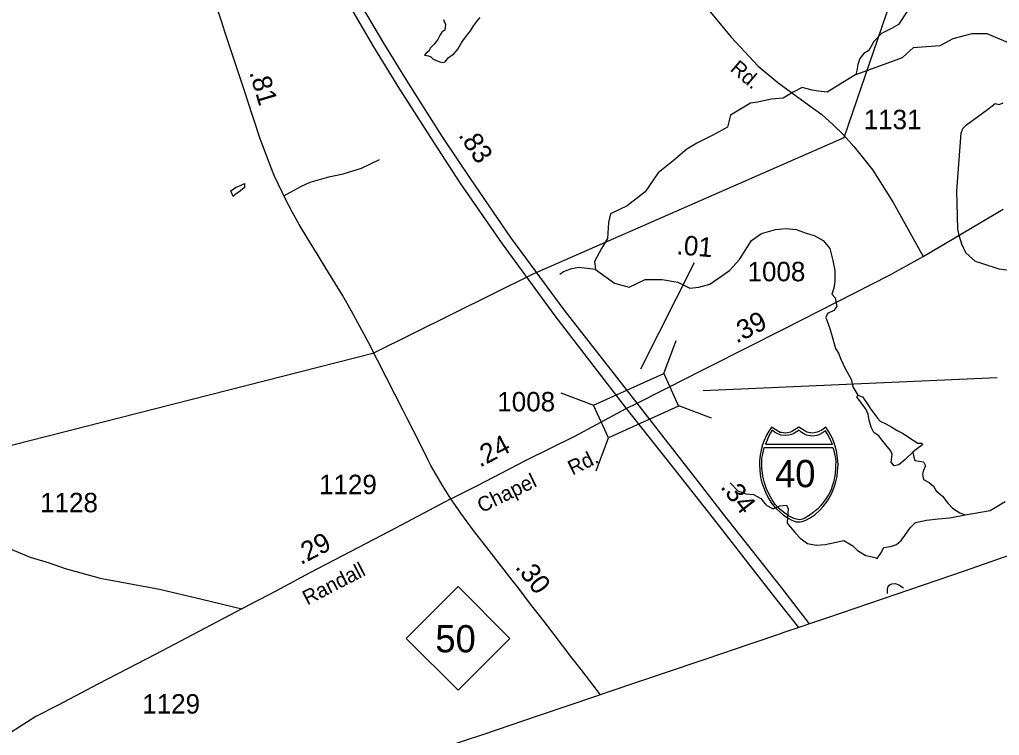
# Model space of a CAD drawing. Extents: x 2082433 to 2279600, y 546599 to 755198.
# Drawn here: x 2177586 to 2183890, y 551433 to 556037 of the extents above; entities that cross this region are included whole.
import ezdxf

# ---------------------------------------------------------------- set-up
doc = ezdxf.new("R2010")
doc.units = 0
for name, color, linetype in [('Exist Boundary Political CountyLine', 7, 'Continuous'), ('Exist Boundary Political Fire Districts', 7, 'Continuous'), ('Exist Hydrographic Creek Single Shore', 7, 'Continuous'), ('Exist Hydrographic Misc Water Feature', 7, 'Continuous'), ('Exist Hydrographic Pond Under 1500 Sq Ft', 7, 'Continuous'), ('Exist Road Non-System Type 51', 7, 'Continuous'), ('Exist Road Primary Interstate Divided Center Attributed', 7, 'Continuous'), ('Exist Road Primary Interstate Mileage Hundredths English Label', 7, 'Continuous'), ('Exist Road Primary Interstate Shield CELL', 7, 'Continuous'), ('Exist Road Primary Interstate Shield Number Label', 7, 'Continuous'), ('Exist Road Primary NC Attributed', 7, 'Continuous'), ('Exist Road Primary NC Service Mileage Hundredths English Label', 7, 'Continuous'), ('Exist Road Primary NC Shield CELL', 7, 'Continuous'), ('Exist Road Primary NC Shield Number Label', 7, 'Continuous'), ('Exist Road Secondary Mileage Hundredths English Label', 7, 'Continuous'), ('Exist Road Secondary Structure Standard Bridge CELL', 7, 'Continuous'), ('Exist Road Secondary Type 51 Attributed', 7, 'Continuous'), ('Exist Road Secondary Type 51 Label', 7, 'Continuous'), ('Exist Road Secondary Type 51 Number Label', 7, 'Continuous')]:
    doc.layers.add(name, color=color, linetype=linetype)

msp = doc.modelspace()

# ---------------------------------------------------------------- linework, layer by layer
at = {"layer": 'Exist Boundary Political CountyLine'}
msp.add_lwpolyline([(2188962, 554300.2), (2187696.6, 553866.2), (2186421.2, 553436.6), (2186354.3, 553414.1), (2185627.6, 553164.1), (2185511.7, 553124.2), (2185285.2, 553046.2), (2185093, 552980.1), (2184235.3, 552686.6), (2183907.8, 552574.5), (2183662.8, 552490.7), (2182783.7, 552190.2), (2182503.2, 552094.4), (2182469, 552082.8), (2182151.8, 551975.1), (2182140.1, 551971.1), (2181384.5, 551714.9), (2181285, 551681.1), (2181125.7, 551627.1), (2180923.3, 551558.7), (2180565.5, 551438), (2180092.4, 551282.3)], dxfattribs=at)
at = {"layer": 'Exist Boundary Political Fire Districts'}
for points in [[(2186407.2, 565549.4), (2182889.5, 555276), (2180885, 554398.5), (2179859.3, 553890.4), (2176488.4, 553032.5), (2172776, 550757.8), (2171117.1, 549711.7), (2170077.1, 548737.9)], [(2183907.8, 552574.5), (2183662.8, 552490.7), (2182783.7, 552190.3), (2182503.2, 552094.4), (2182469, 552082.9), (2182151.8, 551975.2), (2182140.1, 551971.2), (2181384.5, 551714.9), (2181285, 551681.2), (2181125.7, 551627.2), (2180923.3, 551558.8), (2180565.5, 551438), (2180092.4, 551282.4)]]:
    msp.add_lwpolyline(points, dxfattribs=at)
at = {"layer": 'Exist Hydrographic Creek Single Shore'}
for points in [[(2183893.4, 556848.9), (2183803.9, 556845.7), (2183650.5, 556701.7), (2183612.2, 556599.4), (2183599.4, 556541.8), (2183548.2, 556477.8), (2183477.9, 556433), (2183388.4, 556401), (2183337.3, 556343.5), (2183305.3, 556241.1), (2183311.7, 556164.3), (2183298.9, 556093.9), (2183241.4, 556004.4), (2183196.6, 555978.8), (2183132.7, 555946.8), (2183081.6, 555895.6), (2183049.6, 555838), (2183017.6, 555818.8), (2182992.1, 555786.8), (2182979.3, 555748.4), (2182972.9, 555710.1), (2182966.5, 555684.5)], [(2182966.5, 555684.5), (2183145.5, 555748.4), (2183267, 555793.2), (2183337.3, 555857.2), (2183420.4, 555863.6), (2183509.9, 555870), (2183593, 555914.8), (2183714.4, 555946.8), (2183810.3, 555946.8), (2183931.8, 555895.6), (2183982.9, 555870), (2184091.6, 555870), (2184149.1, 555857.2), (2184245, 555857.2), (2184334.5, 555889.2), (2184398.4, 555908.4)], [(2182966.5, 555684.5), (2182781.1, 555569.3), (2182723.6, 555575.7), (2182685.2, 555582.1), (2182621.3, 555601.3), (2182563.8, 555569.3), (2182499.8, 555530.9), (2182423.1, 555524.5), (2182333.6, 555505.3), (2182288.9, 555498.9), (2182161, 555422.1), (2182141.9, 555345.4), (2182046, 555294.2), (2181943.7, 555243), (2181879.8, 555204.6), (2181790.3, 555127.8), (2181694.4, 555051.1), (2181611.3, 554929.5), (2181496.2, 554839.9), (2181387.5, 554788.7), (2181374.8, 554731.2), (2181368.4, 554628.8), (2181330, 554564.8), (2181285.3, 554481.6), (2181291.7, 554430.5)], [(2183985.8, 554419.9), (2183889.6, 554431.4), (2183770.3, 554469.9), (2183736, 554481.6), (2183674.7, 554537.8), (2183648.3, 554593.2), (2183632.1, 554649.4), (2183623.6, 554689.4), (2183616.8, 554934.7), (2183643.4, 555305.5), (2183654.9, 555336.3), (2183678, 555359.4), (2183812.7, 555459.5), (2183862.7, 555498), (2183889.6, 555490.3), (2183914.6, 555501.9)], [(2181291.7, 554430.5), (2181413.1, 554340.9), (2181509, 554315.3), (2181611.3, 554366.5), (2181720, 554366.5), (2181822.2, 554347.3), (2181898.9, 554308.9), (2181956.5, 554315.3), (2182026.8, 554334.5), (2182154.6, 554424.1), (2182218.6, 554494.4), (2182295.3, 554616), (2182359.2, 554660.8), (2182448.7, 554686.4), (2182519, 554692.8), (2182583, 554686.4), (2182653.3, 554660.8), (2182698, 554648), (2182755.6, 554616), (2182800.3, 554564.8), (2182819.5, 554488), (2182832.3, 554424.1), (2182832.3, 554353.7), (2182825.9, 554308.9), (2182813.1, 554270.5), (2182834.4, 554247.8), (2182844.8, 554192.5), (2182824.3, 554166.1), (2182783.6, 554146.8), (2182772.5, 554121.8), (2182798.8, 554049.4), (2182817.5, 553984.7), (2182835.4, 553922.5), (2182854.2, 553892.7), (2182870.5, 553853.2), (2182901, 553789.3), (2182937.1, 553725.4), (2182948.2, 553675.3), (2182979.7, 553620.9)], [(2181291.7, 554430.5), (2181185, 554442.4), (2181129.4, 554431.3), (2181085, 554414.6), (2181062.8, 554397.9)], [(2182158.4, 553056.8), (2182208.4, 553006.8), (2182258.4, 552987.5), (2182308.4, 552983.7), (2182354.6, 552956.7), (2182389.2, 552914.4), (2182435.4, 552891.2), (2182477.7, 552910.5), (2182520, 552914.4), (2182531.5, 552891.2), (2182527.7, 552837.3), (2182523.8, 552798.8), (2182577.7, 552733.4), (2182608.5, 552702.6), (2182654.7, 552667.9), (2182712.4, 552656.4), (2182770.1, 552660.2), (2182839.3, 552675.6), (2182889.3, 552687.2), (2182947, 552652.5), (2182977.8, 552621.7), (2183031.7, 552590.9), (2183081.7, 552579.4), (2183104.8, 552571.7), (2183127.9, 552606.3), (2183147.1, 552641), (2183189.4, 552648.7), (2183227.9, 552660.2), (2183258.7, 552687.2), (2183281.7, 552718), (2183316.4, 552768), (2183351, 552802.7), (2183420.2, 552818.1), (2183497.2, 552825.8), (2183570.3, 552833.5), (2183670.3, 552852.7)], [(2183670.3, 552852.7), (2183831.9, 552879.7), (2183928.1, 552937.5)]]:
    msp.add_lwpolyline(points, dxfattribs=at)
at = {"layer": 'Exist Hydrographic Misc Water Feature'}
msp.add_lwpolyline([(2183333.7, 553255.1), (2183339.5, 553222.4), (2183347.2, 553201.2), (2183374.1, 553197.4), (2183402.9, 553193.5), (2183414.5, 553166.6), (2183399.1, 553133.8), (2183395.2, 553110.7), (2183402.9, 553079.9), (2183437.6, 553060.7), (2183466.4, 553035.6), (2183483.7, 553006.8), (2183524.1, 552972.1), (2183558.8, 552925.9), (2183589.5, 552895.1), (2183635.7, 552864.3), (2183670.3, 552852.7)], dxfattribs=at)
at = {"layer": 'Exist Hydrographic Pond Under 1500 Sq Ft'}
for points in [[(2180313.1, 556038.6), (2180326.8, 556005.3), (2180322.9, 555970), (2180303.3, 555956.3), (2180291.6, 555938.7), (2180277.9, 555909.3), (2180254.4, 555879.9), (2180230.9, 555854.4), (2180219.1, 555834.8), (2180201.5, 555821.1), (2180191.7, 555807.4), (2180217.2, 555803.4), (2180232.8, 555797.6), (2180246.5, 555781.9), (2180272, 555772.1), (2180289.6, 555766.2), (2180313.1, 555760.3), (2180326.8, 555768.2), (2180344.5, 555791.7), (2180379.7, 555817.2), (2180405.2, 555846.6), (2180430.6, 555891.6), (2180462, 555932.8), (2180483.5, 555958.3), (2180509, 555999.4), (2180534.4, 556032.8), (2180550.1, 556050.4)], [(2183169.5, 552345.1), (2183169.5, 552371.9), (2183172.7, 552386.9), (2183184.5, 552400.8), (2183197.3, 552407.2), (2183218.8, 552409.4), (2183243.4, 552401.9), (2183272.4, 552381.5)]]:
    msp.add_lwpolyline(points, dxfattribs=at)
for points in [[(2178944.4, 554936), (2178975.9, 554957.1), (2179012.7, 554972.9), (2179033.7, 554983.4), (2179033.7, 554957.1), (2179007.5, 554936), (2178970.7, 554909.7), (2178960.1, 554899.2)], [(2182979.7, 553620.9), (2183010.5, 553611.3), (2183039.4, 553567), (2183060.5, 553534.3), (2183089.4, 553497.7), (2183106.7, 553472.7), (2183122.1, 553453.4), (2183158.6, 553438), (2183199, 553416.8), (2183231.7, 553393.7), (2183272.1, 553374.5), (2183304.8, 553351.4), (2183364.5, 553312.9), (2183389.5, 553312.9), (2183397.2, 553303.2), (2183345.2, 553266.7), (2183333.7, 553255.1), (2183283.7, 553207), (2183243.3, 553174.3), (2183212.5, 553166.6), (2183193.3, 553189.7), (2183201, 553239.7), (2183191.3, 553262.8), (2183168.3, 553291.7), (2183133.6, 553334.1), (2183114.4, 553361), (2183081.7, 553382.2), (2183064.4, 553414.9), (2183052.8, 553461.1), (2183045.1, 553499.6), (2183033.6, 553530.4), (2183014.4, 553555.5), (2182993.2, 553584.3), (2182989.4, 553588.2), (2182983.6, 553595.9), (2182974, 553609.4)]]:
    msp.add_lwpolyline(points, close=True, dxfattribs=at)
at = {"layer": 'Exist Road Non-System Type 51'}
msp.add_lwpolyline([(2179285.7, 554903.4), (2179395.3, 554962.8), (2179455.3, 554990.9), (2179575.3, 555026.6), (2179667.2, 555045.3), (2179785.4, 555081), (2179901.6, 555137.2)], dxfattribs=at)
at = {"layer": 'Exist Road Primary Interstate Divided Center Attributed'}
for points in [[(2181559.7, 553570.8), (2181090, 554169.9), (2180747.6, 554635.8), (2180490.9, 555007.5), (2180308.2, 555283.9), (2180088.9, 555627.5), (2179930.1, 555884.3), (2179723.1, 556234.3), (2179619.2, 556419.1), (2179460.8, 556704.4), (2179342.4, 556929.2), (2179191.3, 557234.6)], [(2179130.8, 557185.2), (2179346.6, 556767.5), (2179567.3, 556372.3), (2179663.5, 556204.5), (2179862.8, 555861.3), (2180019.1, 555607.1), (2180229, 555277.9), (2180418.5, 554987.9), (2180691.4, 554594.1), (2181029.5, 554132.5), (2181489.8, 553535.9)], [(2182669.5, 552151.3), (2182487.9, 552383.6), (2182114.5, 552856.7), (2181960.4, 553055.1), (2181559.7, 553570.8)], [(2181489.8, 553535.9), (2181784.1, 553163.3), (2182071.9, 552798), (2182450.5, 552313.8), (2182598.3, 552126.9)]]:
    msp.add_lwpolyline(points, dxfattribs=at)
at = {"layer": 'Exist Road Primary Interstate Shield CELL'}
for points in [[(2182599.6, 552806), (2182609.1, 552806.9), (2182621.8, 552809.3), (2182634.2, 552813.4), (2182648.3, 552819.6), (2182669.2, 552831.2), (2182685.9, 552841), (2182705.3, 552854), (2182731.4, 552877.7), (2182757.4, 552905.1), (2182780.4, 552936.2), (2182798.7, 552965.2), (2182814.7, 552998.3), (2182828.2, 553029.2), (2182838.8, 553064.6), (2182845.9, 553098.8), (2182849.5, 553134.5), (2182851.9, 553174.1), (2182849.2, 553218.6), (2182841.4, 553264.2), (2182834.2, 553292.5), (2182823.1, 553326.5), (2182814.1, 553348.2), (2182793.3, 553386.6), (2182774.5, 553416.2), (2182747.3, 553397), (2182729.5, 553387.6), (2182718.7, 553382.7), (2182707.6, 553380.5), (2182687.1, 553378), (2182674.2, 553378.6), (2182662.2, 553381.3), (2182652.1, 553383.5), (2182643.9, 553387.6), (2182599.6, 553416.2), (2182555.3, 553387.6), (2182546.1, 553383.3), (2182536.6, 553381.3), (2182527.4, 553378.8), (2182512.3, 553378), (2182500.7, 553378.4), (2182488.8, 553380.5), (2182479.5, 553382.5), (2182468.9, 553387.6), (2182423.8, 553416.2), (2182406.1, 553390.5), (2182391.6, 553365.1), (2182376.3, 553329.1), (2182366.7, 553301.3), (2182359.9, 553278.4), (2182351.6, 553236.5), (2182347.3, 553199.9), (2182346.5, 553174.1), (2182351.2, 553109.6), (2182358.3, 553075.2), (2182365.5, 553047.4), (2182389.4, 552987.4), (2182407.3, 552953.8), (2182422.7, 552929.6), (2182444.3, 552902.4), (2182456, 552889.5), (2182500.8, 552850.3), (2182530.7, 552829.9), (2182554.6, 552817), (2182565.9, 552812.7), (2182583.5, 552807.8)], [(2182429.2, 553395.4), (2182418.2, 553378.5), (2182405.5, 553355.7), (2182395.4, 553332), (2182385, 553305.8), (2182816.6, 553305.7), (2182806.5, 553328.1), (2182795.8, 553350.6), (2182784.5, 553371.2), (2182770.8, 553391.1), (2182746.6, 553375.9), (2182729, 553367.5), (2182714.8, 553362.6), (2182702.8, 553359.9), (2182684.2, 553358.5), (2182675.9, 553359), (2182650, 553364.8), (2182632.4, 553372), (2182615.7, 553383.2), (2182602.2, 553395.9), (2182568, 553375.2), (2182552.9, 553368.5), (2182535.4, 553364.1), (2182516.3, 553361.7), (2182486.9, 553364.8), (2182463.8, 553372.8), (2182443.9, 553383.2)], [(2182819.1, 553284.4), (2182823.8, 553272.2), (2182830.1, 553245.2), (2182833.5, 553224.3), (2182836.9, 553200.3), (2182835.7, 553159.2), (2182833.7, 553116.6), (2182829.8, 553091.4), (2182824.6, 553068.5), (2182817.4, 553043), (2182805.9, 553009.2), (2182790, 552980.5), (2182770.1, 552948.7), (2182748.6, 552920.8), (2182739.3, 552909.3), (2182721.6, 552890.6), (2182689.3, 552864.7), (2182665.8, 552847.1), (2182637.7, 552830.5), (2182623.3, 552824.1), (2182606.7, 552820.7), (2182593, 552821.6), (2182576.3, 552826), (2182562.9, 552829.7), (2182533.5, 552845.6), (2182509.6, 552861.6), (2182469.8, 552894.2), (2182448.4, 552919.3), (2182428.3, 552948.7), (2182410.5, 552978.8), (2182391.4, 553018.4), (2182377.9, 553058.4), (2182368.1, 553101.4), (2182361.5, 553154.1), (2182360.8, 553186.1), (2182362.8, 553217), (2182365.7, 553233.1), (2182369.6, 553253.2), (2182377.5, 553284.2)]]:
    msp.add_lwpolyline(points, close=True, dxfattribs=at)
at = {"layer": 'Exist Road Primary NC Attributed'}
for points in [[(2180361.7, 552954.7), (2180306.2, 553039.9), (2180233.2, 553168.3), (2180213.2, 553208.8), (2180160.5, 553311.8), (2180077, 553475.2), (2180051.2, 553527.8), (2179949.5, 553727.9), (2179829.8, 553964.3), (2179721.8, 554161.7), (2179663.6, 554264), (2179557.4, 554437.9), (2179507.1, 554519.9), (2179441.7, 554626.1), (2179385, 554720), (2179341.9, 554796.2), (2179290.1, 554894.3), (2179274.7, 554926.1), (2179224.7, 555034.3), (2179208.8, 555072.2), (2179134, 555269.6), (2179049.5, 555524.4), (2179040.9, 555553.3), (2178974.2, 555758.4), (2178909.7, 555952.3), (2178885.7, 556025.8), (2178836.3, 556176.5)], [(2181324.1, 551694.4), (2181200.3, 551856.9), (2181133.7, 551940.7), (2181026.1, 552083.2), (2180954, 552174.3), (2180882.7, 552266.5), (2180789.5, 552387.9), (2180755.6, 552430.8), (2180607.7, 552621.5), (2180507.4, 552752.1), (2180426.1, 552861.6), (2180361.7, 552954.7)]]:
    msp.add_lwpolyline(points, dxfattribs=at)
at = {"layer": 'Exist Road Primary NC Shield CELL'}
msp.add_lwpolyline([(2180074.1, 552057.3), (2180407.1, 552390.3), (2180740.1, 552057.3), (2180407.1, 551724.3)], close=True, dxfattribs=at)
at = {"layer": 'Exist Road Secondary Mileage Hundredths English Label'}
for p, q in [((2181583.8, 553791.4), (2181929, 554473.9)), ((2181984.2, 553651.1), (2183876.7, 553734.3))]:
    msp.add_line(p, q, dxfattribs=at)
at = {"layer": 'Exist Road Secondary Structure Standard Bridge CELL'}
for p, q in [((2181731.6, 553761), (2181811.3, 553972.8)), ((2181067.7, 553637.2), (2181279.5, 553557.4)), ((2181824.9, 553554.8), (2182036.8, 553475)), ((2181295.2, 553134.6), (2181375, 553346.5))]:
    msp.add_line(p, q, dxfattribs=at)
msp.add_lwpolyline([(2181279.5, 553557.4), (2181731.1, 553761.9), (2181826.6, 553551), (2181375, 553346.5)], close=True, dxfattribs=at)
at = {"layer": 'Exist Road Secondary Type 51 Attributed'}
for points in [[(2181804.8, 556361.6), (2182165.1, 555923.3), (2182337.5, 555737.7), (2182465.3, 555633.2), (2182616.5, 555522), (2182747.7, 555426.4), (2182819.9, 555360.8), (2182885.5, 555297.4), (2182955.6, 555219.6), (2183076.7, 555069.5), (2183206.8, 554860.5), (2183399.2, 554512.7)], [(2183399.2, 554512.7), (2183915.3, 554816.8)], [(2181559.7, 553570.8), (2181894.5, 553740.1), (2181947.8, 553767.3), (2182028.4, 553808.4), (2182504.8, 554048.9), (2182845.6, 554222.3), (2183183.7, 554393.5), (2183399.2, 554512.7)], [(2181489.8, 553535.9), (2181559.7, 553570.8)], [(2180361.7, 552954.7), (2180531.6, 553040.1), (2180842, 553200.5), (2181159.3, 553358.3), (2181489.8, 553535.9)], [(2180361.7, 552954.7), (2179969.1, 552746.9), (2179453.6, 552479.1), (2179235.4, 552361.2), (2179015.7, 552247.1)], [(2177302.2, 552726.2), (2177654.9, 552579.7), (2177776.7, 552543.1), (2177880.2, 552506.6), (2178105.5, 552445.6), (2178485.9, 552372.9), (2178758, 552310.5), (2179015.7, 552247.1)], [(2179015.7, 552247.1), (2178462.6, 551955.4), (2178088.8, 551762.9), (2177834.4, 551628.6), (2177690.7, 551554.7), (2177530, 551452.5), (2177416.7, 551352.6), (2177349.5, 551279.5), (2177251, 551149.7), (2177145.1, 550975.1), (2177096.6, 550852.8), (2177066.8, 550788.6), (2177045.9, 550728.9), (2176974.3, 550399.2), (2176921.3, 550097.8), (2176868.3, 549806.8), (2176803.4, 549620.3), (2176730.3, 549499.5), (2176501.3, 549236.9), (2176141.7, 548840), (2176070.1, 548752), (2175758.9, 548287), (2175655.6, 548160.7)]]:
    msp.add_lwpolyline(points, dxfattribs=at)

# ---------------------------------------------------------------- texts
at = {"layer": 'Exist Road Primary Interstate Mileage Hundredths English Label'}
for s, rotation, p in [('.83', 303.49689, (2180406.1, 555293.5)), ('.34', 307.63892, (2182091.2, 553030.2))]:
    msp.add_text(s, height=125, rotation=rotation, dxfattribs=at).set_placement(p)
at = {"layer": 'Exist Road Primary Interstate Shield Number Label'}
msp.add_text('40', height=175, dxfattribs=at).set_placement((2182446.7, 553029.7))
at = {"layer": 'Exist Road Primary NC Service Mileage Hundredths English Label'}
for s, rotation, p in [('.81', 286.58565, (2179063.2, 555697.4)), ('.30', 307.50284, (2180771.2, 552514.5))]:
    msp.add_text(s, height=125, rotation=rotation, dxfattribs=at).set_placement(p)
at = {"layer": 'Exist Road Primary NC Shield Number Label'}
msp.add_text('50', height=175, dxfattribs=at).set_placement((2180261.2, 551967.6))
at = {"layer": 'Exist Road Secondary Mileage Hundredths English Label'}
for s, rotation, p in [('.01', 355.12073, (2181809.6, 554528.1)), ('.39', 26.78606, (2182198.2, 553951.9)), ('.24', 27.39548, (2180547.6, 553154.9)), ('.29', 27.32185, (2179395.2, 552527.8))]:
    msp.add_text(s, height=125, rotation=rotation, dxfattribs=at).set_placement(p)
at = {"layer": 'Exist Road Secondary Type 51 Label'}
for s, rotation, p in [('Rd.', 319.58028, (2182152.1, 555711.6)), ('Rd.', 26.35835, (2181143.6, 553104.1)), ('Chapel', 25.85604, (2180559.5, 552862.3)), ('Randall', 27.32185, (2179437.4, 552268.4))]:
    msp.add_text(s, height=95, rotation=rotation, dxfattribs=at).set_placement(p)
at = {"layer": 'Exist Road Secondary Type 51 Number Label'}
for s, p in [('1131', (2183017, 555332)), ('1008', (2182270, 554354)), ('1008', (2180659.8, 553517.1)), ('1129', (2179512.8, 552984.8)), ('1128', (2177718.5, 552868.4)), ('1129', (2178375.5, 551573.7))]:
    msp.add_text(s, height=125, dxfattribs=at).set_placement(p)

doc.saveas('drawing.dxf')
